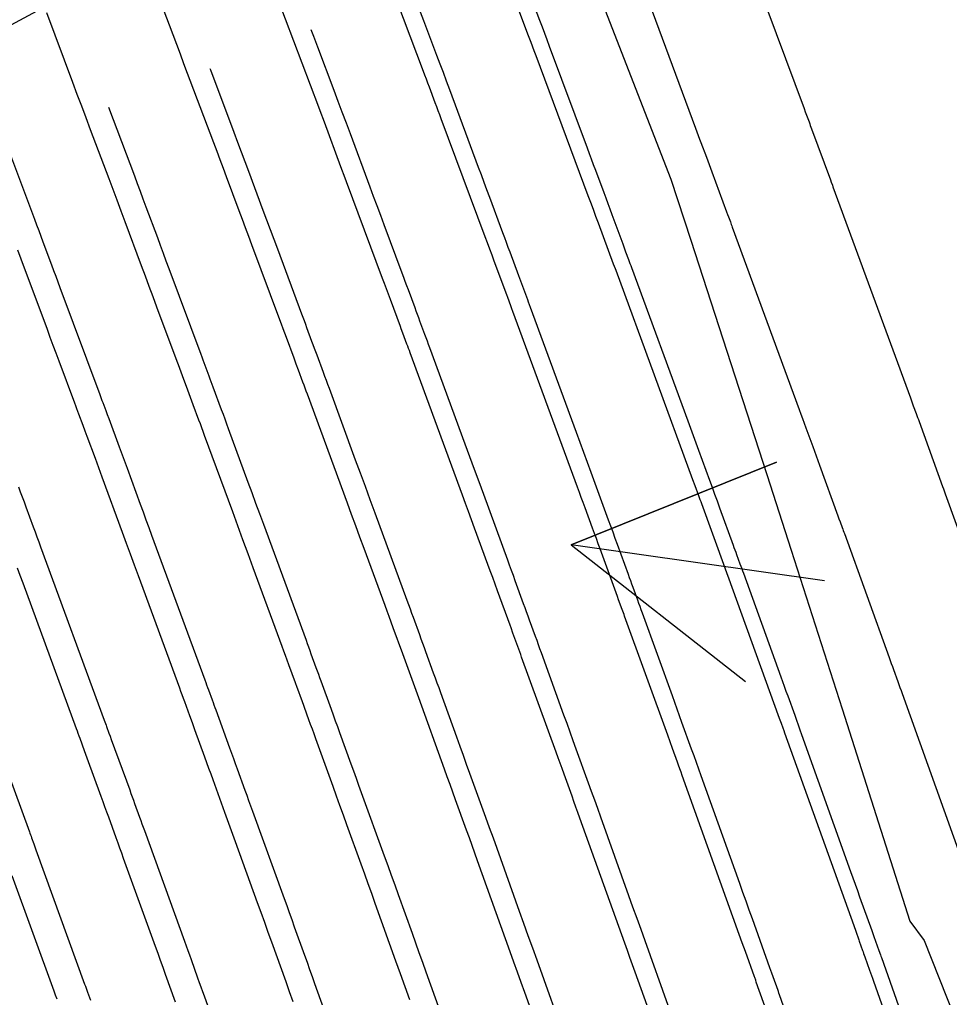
# Model space of a CAD drawing. Extents: x 954385 to 988206, y 1868364 to 1924553.
# Drawn here: x 957835.32 to 957860.52, y 1919857.64 to 1919884.14 of the extents above; entities that cross this region are included whole.
import ezdxf

# ---------------------------------------------------------------- set-up
doc = ezdxf.new("R2010")
doc.units = 0
for name, color, linetype in [('1', 7, 'Continuous'), ('Default', 7, 'Continuous'), ('Ex_Major Contours', 7, 'Continuous'), ('Ex_Minor Contours', 7, 'Continuous'), ('Slopes', 7, 'Continuous')]:
    doc.layers.add(name, color=color, linetype=linetype)

msp = doc.modelspace()

# ---------------------------------------------------------------- linework, layer by layer
at = {"layer": '1'}
for points in [[(957845.213, 1919899.447), (957846.229, 1919896.789), (957848.704, 1919890.598), (957849.094, 1919889.63), (957851.185, 1919884.41), (957852.973, 1919879.813), (957853.512, 1919878.161), (957855.57, 1919871.813), (957856.234, 1919869.762), (957857.616, 1919865.464), (957859.448, 1919859.704), (957859.833, 1919859.181), (957862.289, 1919852.983), (957863.576, 1919849.977), (957864.912, 1919846.84), (957868.146, 1919840.9), (957868.505, 1919840.508), (957869.999, 1919838.882), (957873.079, 1919835.511), (957875.987, 1919831.845), (957877.16, 1919829.804), (957873.893, 1919821.72), (957874.199, 1919820.14), (957875.028, 1919815.086)], [(957847.348, 1919888.376), (957849.109, 1919883.701), (957849.126, 1919883.656), (957849.143, 1919883.611), (957849.16, 1919883.566), (957849.177, 1919883.521), (957849.261, 1919883.295), (957849.311, 1919883.16), (957850.723, 1919879.372), (957850.793, 1919879.185), (957850.863, 1919878.998), (957850.932, 1919878.812), (957851.001, 1919878.625), (957851.411, 1919877.518), (957851.458, 1919877.391), (957851.476, 1919877.344), (957853.559, 1919871.675), (957853.619, 1919871.512), (957853.719, 1919871.24), (957853.739, 1919871.185), (957853.759, 1919871.131), (957853.779, 1919871.076), (957853.799, 1919871.022), (957854.434, 1919869.281), (957854.489, 1919869.128), (957854.508, 1919869.077), (957855.91, 1919865.204), (957855.958, 1919865.074), (957856.005, 1919864.943), (957856.029, 1919864.877), (957856.052, 1919864.812), (957857.925, 1919859.587), (957857.98, 1919859.433), (957858.063, 1919859.202), (957858.077, 1919859.162), (957858.165, 1919858.913), (957858.18, 1919858.871), (957858.195, 1919858.828), (957858.21, 1919858.785), (957858.225, 1919858.742), (957858.354, 1919858.382), (957858.38, 1919858.307), (957858.407, 1919858.233), (957858.433, 1919858.158), (957858.459, 1919858.084), (957860.47, 1919852.397)], [(957855.598, 1919857.175), (957855.286, 1919858.057), (957855.269, 1919858.106), (957855.243, 1919858.178), (957855.234, 1919858.202), (957854.991, 1919858.88), (957854.907, 1919859.115), (957854.824, 1919859.349), (957853.279, 1919863.656), (957853.247, 1919863.747), (957853.214, 1919863.838), (957853.182, 1919863.929), (957853.149, 1919864.019), (957853.018, 1919864.382), (957852.952, 1919864.563), (957852.886, 1919864.745), (957851.718, 1919867.971), (957851.702, 1919868.015), (957851.686, 1919868.06), (957851.67, 1919868.104), (957851.653, 1919868.149), (957851.556, 1919868.415), (957851.524, 1919868.504), (957851.053, 1919869.795), (957851.003, 1919869.934), (957850.952, 1919870.073), (957850.901, 1919870.212), (957850.85, 1919870.351), (957850.646, 1919870.907), (957850.595, 1919871.046), (957850.544, 1919871.185), (957850.493, 1919871.323), (957850.442, 1919871.462), (957848.691, 1919876.225), (957848.663, 1919876.3), (957848.636, 1919876.375), (957848.552, 1919876.601), (957848.524, 1919876.676), (957848.186, 1919877.589), (957848.125, 1919877.754), (957848.064, 1919877.919), (957848.002, 1919878.083), (957847.941, 1919878.248), (957846.747, 1919881.45), (957846.707, 1919881.557), (957846.668, 1919881.663), (957846.628, 1919881.77), (957846.588, 1919881.877), (957846.429, 1919882.304), (957846.389, 1919882.411), (957846.349, 1919882.518), (957846.309, 1919882.625), (957846.269, 1919882.732), (957844.825, 1919886.564)], [(957849.582, 1919856.188), (957849.014, 1919857.775), (957848.916, 1919858.049), (957848.818, 1919858.323), (957848.719, 1919858.597), (957848.621, 1919858.871), (957847.734, 1919861.345), (957847.66, 1919861.552), (957847.586, 1919861.759), (957847.511, 1919861.965), (957847.437, 1919862.172), (957847.138, 1919862.998), (957847.063, 1919863.205), (957846.988, 1919863.412), (957846.913, 1919863.618), (957846.838, 1919863.825), (957846.139, 1919865.757), (957846.102, 1919865.857), (957846.066, 1919865.956), (957846.03, 1919866.056), (957845.994, 1919866.155), (957845.849, 1919866.553), (957845.777, 1919866.751), (957845.705, 1919866.95), (957845.447, 1919867.657), (957845.392, 1919867.808), (957845.337, 1919867.959), (957845.282, 1919868.109), (957845.226, 1919868.26), (957844.659, 1919869.805), (957844.546, 1919870.113), (957844.433, 1919870.421), (957844.32, 1919870.728), (957844.207, 1919871.036), (957843.122, 1919873.988), (957843.092, 1919874.069), (957843.062, 1919874.15), (957843.032, 1919874.231), (957843.002, 1919874.312), (957842.882, 1919874.636), (957842.822, 1919874.798), (957842.762, 1919874.96), (957842.555, 1919875.519), (957842.51, 1919875.639), (957842.466, 1919875.759), (957842.421, 1919875.879), (957842.376, 1919875.999), (957841.619, 1919878.029), (957841.534, 1919878.26), (957841.448, 1919878.49), (957841.362, 1919878.72), (957841.276, 1919878.951), (957840.933, 1919879.872), (957840.847, 1919880.102), (957840.761, 1919880.332), (957840.675, 1919880.562), (957840.588, 1919880.792), (957839.779, 1919882.94), (957839.681, 1919883.2), (957839.583, 1919883.46), (957839.486, 1919883.72), (957839.388, 1919883.98), (957838.856, 1919885.395)], [(957852.408, 1919857.195), (957852.003, 1919858.328), (957851.933, 1919858.523), (957851.862, 1919858.719), (957851.792, 1919858.914), (957851.722, 1919859.11), (957850.507, 1919862.501), (957850.454, 1919862.649), (957850.4, 1919862.798), (957850.346, 1919862.947), (957850.293, 1919863.096), (957850.078, 1919863.69), (957850.024, 1919863.839), (957849.97, 1919863.987), (957849.916, 1919864.136), (957849.862, 1919864.285), (957848.928, 1919866.864), (957848.902, 1919866.936), (957848.876, 1919867.008), (957848.85, 1919867.08), (957848.824, 1919867.152), (957848.693, 1919867.511), (957848.64, 1919867.655), (957848.614, 1919867.727), (957848.275, 1919868.658), (957848.21, 1919868.837), (957848.144, 1919869.016), (957848.079, 1919869.195), (957848.013, 1919869.374), (957847.652, 1919870.356), (957847.57, 1919870.579), (957847.488, 1919870.803), (957847.406, 1919871.026), (957847.324, 1919871.249), (957845.906, 1919875.106), (957845.885, 1919875.166), (957845.863, 1919875.225), (957845.841, 1919875.284), (957845.819, 1919875.344), (957845.709, 1919875.64), (957845.665, 1919875.759), (957845.643, 1919875.818), (957845.37, 1919876.554), (957845.318, 1919876.697), (957845.265, 1919876.839), (957845.212, 1919876.981), (957845.159, 1919877.124), (957844.183, 1919879.74), (957844.12, 1919879.908), (957844.058, 1919880.077), (957843.995, 1919880.245), (957843.932, 1919880.414), (957843.681, 1919881.088), (957843.618, 1919881.257), (957843.555, 1919881.425), (957843.492, 1919881.594), (957843.428, 1919881.762), (957842.302, 1919884.752)], [(957845.898, 1919857.579), (957845.773, 1919857.928), (957845.648, 1919858.277), (957845.522, 1919858.626), (957844.962, 1919860.189), (957844.867, 1919860.454), (957844.772, 1919860.719), (957844.676, 1919860.984), (957844.581, 1919861.248), (957844.193, 1919862.319), (957844.1, 1919862.577), (957844.006, 1919862.836), (957843.912, 1919863.095), (957843.819, 1919863.353), (957843.349, 1919864.651), (957843.303, 1919864.778), (957843.257, 1919864.905), (957843.211, 1919865.032), (957843.164, 1919865.158), (957842.977, 1919865.674), (957842.932, 1919865.797), (957842.887, 1919865.92), (957842.843, 1919866.042), (957842.798, 1919866.165), (957842.619, 1919866.656), (957842.574, 1919866.779), (957842.529, 1919866.901), (957842.484, 1919867.024), (957842.439, 1919867.147), (957841.656, 1919869.28), (957841.517, 1919869.659), (957841.377, 1919870.039), (957841.238, 1919870.418), (957841.098, 1919870.798), (957840.337, 1919872.869), (957840.299, 1919872.972), (957840.261, 1919873.075), (957840.223, 1919873.178), (957840.185, 1919873.28), (957840.029, 1919873.701), (957839.957, 1919873.897), (957839.884, 1919874.093), (957839.739, 1919874.484), (957839.703, 1919874.582), (957839.667, 1919874.679), (957839.631, 1919874.777), (957839.594, 1919874.875), (957839.045, 1919876.347), (957838.941, 1919876.625), (957838.838, 1919876.903), (957838.734, 1919877.181), (957838.631, 1919877.459), (957838.185, 1919878.655), (957838.076, 1919878.947), (957837.967, 1919879.239), (957837.858, 1919879.531), (957837.748, 1919879.823), (957837.247, 1919881.152), (957837.127, 1919881.47), (957837.007, 1919881.789), (957836.887, 1919882.108), (957836.767, 1919882.427), (957836.058, 1919884.314)], [(957835.265, 1919877.9), (957835.358, 1919877.653), (957836.068, 1919875.746), (957836.148, 1919875.531), (957836.228, 1919875.317), (957836.308, 1919875.102), (957836.388, 1919874.887), (957836.812, 1919873.751), (957836.84, 1919873.675), (957836.868, 1919873.6), (957836.896, 1919873.524), (957836.924, 1919873.449), (957837.036, 1919873.147), (957837.092, 1919872.996), (957837.148, 1919872.845), (957837.368, 1919872.249), (957837.414, 1919872.124), (957837.46, 1919872), (957837.506, 1919871.875), (957837.552, 1919871.75), (957838.106, 1919870.243), (957838.214, 1919869.95), (957838.322, 1919869.657), (957838.429, 1919869.364), (957838.537, 1919869.071), (957839.653, 1919866.033), (957839.687, 1919865.938), (957839.722, 1919865.844), (957839.756, 1919865.749), (957839.791, 1919865.655), (957839.929, 1919865.277), (957839.998, 1919865.088), (957840.067, 1919864.899), (957840.335, 1919864.162), (957840.391, 1919864.007), (957840.447, 1919863.853), (957840.503, 1919863.699), (957840.559, 1919863.544), (957840.88, 1919862.658), (957840.952, 1919862.459), (957841.024, 1919862.26), (957841.096, 1919862.061), (957841.168, 1919861.862), (957841.764, 1919860.216), (957841.861, 1919859.948), (957841.957, 1919859.679), (957842.054, 1919859.411), (957842.15, 1919859.143), (957842.535, 1919858.069), (957842.631, 1919857.801), (957842.728, 1919857.532)], [(957839.548, 1919857.512), (957839.279, 1919858.264), (957839.211, 1919858.452), (957839.143, 1919858.64), (957839.076, 1919858.828), (957839.008, 1919859.016), (957838.143, 1919861.405), (957838.093, 1919861.545), (957838.042, 1919861.684), (957837.992, 1919861.824), (957837.941, 1919861.964), (957837.739, 1919862.522), (957837.688, 1919862.662), (957837.637, 1919862.801), (957837.587, 1919862.941), (957837.536, 1919863.081), (957837.156, 1919864.123), (957837.084, 1919864.322), (957836.963, 1919864.654), (957836.939, 1919864.72), (957836.914, 1919864.787), (957836.89, 1919864.853), (957836.866, 1919864.919), (957835.418, 1919868.863), (957835.342, 1919869.069), (957835.266, 1919869.275)], [(957835.118, 1919860.948), (957836.252, 1919857.815), (957836.291, 1919857.708), (957836.329, 1919857.6)]]:
    msp.add_lwpolyline(points, dxfattribs=at)
at = {"layer": 'Default'}
msp.add_arc((956871.597, 1919501.221), 996.448, 12.648055, 34.075074, dxfattribs=at)
at = {"layer": 'Ex_Major Contours'}
for points in [[(957852.9, 1919857.422), (957852.273, 1919859.172), (957852.163, 1919859.477), (957852.054, 1919859.783), (957851.945, 1919860.088), (957851.835, 1919860.394), (957851.074, 1919862.525), (957850.991, 1919862.756), (957850.908, 1919862.986), (957850.825, 1919863.217), (957850.742, 1919863.447), (957850.408, 1919864.367), (957850.324, 1919864.597), (957850.241, 1919864.827), (957850.158, 1919865.058), (957850.075, 1919865.288), (957849.464, 1919866.977), (957849.424, 1919867.088), (957849.384, 1919867.198), (957849.344, 1919867.309), (957849.304, 1919867.42), (957849.143, 1919867.862), (957849.102, 1919867.973), (957849.062, 1919868.084), (957849.022, 1919868.194), (957848.982, 1919868.305), (957848.756, 1919868.927), (957848.705, 1919869.068), (957848.654, 1919869.208), (957848.602, 1919869.349), (957848.551, 1919869.489), (957847.899, 1919871.263), (957847.773, 1919871.606), (957847.647, 1919871.949), (957847.521, 1919872.291), (957847.396, 1919872.634), (957846.44, 1919875.241), (957846.406, 1919875.331), (957846.373, 1919875.421), (957846.34, 1919875.511), (957846.307, 1919875.601), (957846.173, 1919875.961), (957846.14, 1919876.051), (957846.106, 1919876.141), (957846.073, 1919876.231), (957846.04, 1919876.322), (957845.858, 1919876.812), (957845.817, 1919876.924), (957845.776, 1919877.036), (957845.734, 1919877.148), (957845.693, 1919877.26), (957845.203, 1919878.573), (957845.108, 1919878.829), (957845.013, 1919879.085), (957844.918, 1919879.341), (957844.822, 1919879.597), (957844.287, 1919881.038), (957844.178, 1919881.332), (957844.068, 1919881.626), (957843.958, 1919881.919), (957843.848, 1919882.213), (957843.406, 1919883.386), (957843.296, 1919883.679), (957843.228, 1919883.858)], [(957834.97, 1919863.834), (957835.591, 1919862.128), (957835.606, 1919862.088), (957835.621, 1919862.047), (957835.635, 1919862.006), (957835.65, 1919861.966), (957835.709, 1919861.803), (957835.738, 1919861.722), (957835.768, 1919861.641), (957837.087, 1919858.003), (957837.107, 1919857.949), (957837.126, 1919857.895), (957837.146, 1919857.841), (957837.165, 1919857.787), (957837.243, 1919857.57)]]:
    msp.add_lwpolyline(points, dxfattribs=at)
at = {"layer": 'Ex_Minor Contours'}
for points in [[(957855.066, 1919885.799), (957856.579, 1919881.726), (957856.613, 1919881.635), (957856.647, 1919881.544), (957856.715, 1919881.361), (957856.732, 1919881.315), (957856.749, 1919881.269), (957856.766, 1919881.224), (957856.783, 1919881.178), (957857.295, 1919879.792), (957857.318, 1919879.73), (957857.347, 1919879.651), (957857.364, 1919879.604), (957859.462, 1919873.886), (957859.501, 1919873.779), (957859.54, 1919873.673), (957859.619, 1919873.459), (957859.638, 1919873.406), (957859.658, 1919873.352), (957859.677, 1919873.299), (957859.697, 1919873.246), (957860.335, 1919871.485), (957860.359, 1919871.419), (957860.389, 1919871.336), (957860.407, 1919871.286), (957861.82, 1919867.375)], [(957849.152, 1919884.817), (957849.415, 1919884.118), (957849.48, 1919883.943), (957849.546, 1919883.769), (957849.611, 1919883.594), (957849.676, 1919883.419), (957850.701, 1919880.662), (957850.757, 1919880.511), (957850.813, 1919880.36), (957850.869, 1919880.209), (957850.925, 1919880.058), (957851.151, 1919879.453), (957851.206, 1919879.303), (957851.262, 1919879.153), (957851.318, 1919879.003), (957851.373, 1919878.852), (957851.667, 1919878.057), (957851.706, 1919877.951), (957851.746, 1919877.846), (957851.824, 1919877.634), (957851.844, 1919877.581), (957851.863, 1919877.528), (957851.883, 1919877.475), (957851.902, 1919877.422), (957853.429, 1919873.26), (957853.501, 1919873.062), (957853.574, 1919872.864), (957853.647, 1919872.666), (957853.72, 1919872.468), (957854.017, 1919871.658), (957854.087, 1919871.469), (957854.156, 1919871.28), (957854.224, 1919871.091), (957854.293, 1919870.902), (957854.658, 1919869.895), (957854.681, 1919869.832), (957854.705, 1919869.768), (957854.728, 1919869.704), (957854.751, 1919869.641), (957854.844, 1919869.386), (957854.867, 1919869.323), (957854.89, 1919869.259), (957854.913, 1919869.195), (957854.936, 1919869.132), (957855.947, 1919866.331), (957855.995, 1919866.2), (957856.042, 1919866.07), (957856.089, 1919865.939), (957856.137, 1919865.808), (957856.327, 1919865.285), (957856.374, 1919865.154), (957856.421, 1919865.023), (957856.468, 1919864.892), (957856.515, 1919864.761), (957857.84, 1919861.053), (957857.902, 1919860.882), (957857.963, 1919860.711), (957858.024, 1919860.54), (957858.085, 1919860.369), (957858.413, 1919859.455), (957858.473, 1919859.288), (957858.606, 1919858.915), (957858.65, 1919858.792), (957858.663, 1919858.757), (957858.675, 1919858.721), (957860.229, 1919854.308)], [(957852.371, 1919884.609), (957853.64, 1919881.194), (957853.676, 1919881.096), (957853.713, 1919880.998), (957853.749, 1919880.899), (957853.786, 1919880.801), (957853.933, 1919880.408), (957853.969, 1919880.309), (957854.006, 1919880.211), (957854.042, 1919880.113), (957854.078, 1919880.014), (957854.481, 1919878.925), (957854.506, 1919878.856), (957854.532, 1919878.788), (957854.583, 1919878.651), (957854.595, 1919878.616), (957854.608, 1919878.582), (957854.621, 1919878.548), (957854.633, 1919878.513), (957856.445, 1919873.573), (957856.491, 1919873.447), (957856.538, 1919873.322), (957856.584, 1919873.196), (957856.63, 1919873.07), (957856.815, 1919872.568), (957856.861, 1919872.442), (957856.907, 1919872.316), (957856.952, 1919872.19), (957856.998, 1919872.065), (957857.497, 1919870.69), (957857.526, 1919870.61), (957857.555, 1919870.53), (957857.613, 1919870.37), (957857.628, 1919870.329), (957857.643, 1919870.289), (957857.657, 1919870.249), (957857.672, 1919870.209), (957858.884, 1919866.853), (957858.913, 1919866.772), (957858.943, 1919866.691), (957858.972, 1919866.609), (957859.001, 1919866.528), (957859.119, 1919866.204), (957859.149, 1919866.122), (957859.178, 1919866.041), (957859.207, 1919865.96), (957859.236, 1919865.879), (957860.843, 1919861.382)], [(957857.196, 1919854.078), (957855.918, 1919857.707), (957855.9, 1919857.756), (957855.883, 1919857.805), (957855.83, 1919857.953), (957855.812, 1919858.002), (957855.708, 1919858.293), (957855.656, 1919858.438), (957855.179, 1919859.77), (957855.094, 1919860.008), (957855.008, 1919860.247), (957854.923, 1919860.485), (957854.838, 1919860.723), (957853.794, 1919863.643), (957853.73, 1919863.824), (957853.665, 1919864.005), (957853.6, 1919864.185), (957853.534, 1919864.366), (957853.272, 1919865.088), (957853.207, 1919865.268), (957853.142, 1919865.449), (957853.076, 1919865.629), (957853.011, 1919865.81), (957852.2, 1919868.054), (957852.169, 1919868.142), (957852.137, 1919868.229), (957852.105, 1919868.316), (957852.074, 1919868.403), (957851.947, 1919868.751), (957851.915, 1919868.839), (957851.883, 1919868.926), (957851.852, 1919869.013), (957851.82, 1919869.1), (957851.525, 1919869.915), (957851.465, 1919870.079), (957851.405, 1919870.244), (957851.344, 1919870.409), (957851.284, 1919870.573), (957850.809, 1919871.866), (957850.71, 1919872.136), (957850.611, 1919872.406), (957850.511, 1919872.676), (957850.412, 1919872.947), (957849.171, 1919876.332), (957849.145, 1919876.403), (957849.118, 1919876.475), (957849.092, 1919876.546), (957849.065, 1919876.618), (957848.959, 1919876.903), (957848.933, 1919876.975), (957848.906, 1919877.046), (957848.88, 1919877.118), (957848.854, 1919877.189), (957848.616, 1919877.832), (957848.567, 1919877.963), (957848.519, 1919878.094), (957848.47, 1919878.225), (957848.422, 1919878.356), (957848.064, 1919879.316), (957847.989, 1919879.519), (957847.913, 1919879.723), (957847.837, 1919879.926), (957847.761, 1919880.13), (957846.982, 1919882.229), (957846.894, 1919882.463), (957846.807, 1919882.697), (957846.719, 1919882.931), (957846.631, 1919883.165), (957846.279, 1919884.101), (957846.191, 1919884.335)], [(957840.48, 1919882.811), (957840.493, 1919882.778), (957841.132, 1919881.081), (957841.231, 1919880.818), (957841.329, 1919880.554), (957841.427, 1919880.291), (957841.525, 1919880.028), (957841.917, 1919878.974), (957842.015, 1919878.711), (957842.113, 1919878.448), (957842.211, 1919878.184), (957842.309, 1919877.921), (957842.964, 1919876.163), (957842.998, 1919876.07), (957843.032, 1919875.978), (957843.067, 1919875.885), (957843.101, 1919875.792), (957843.238, 1919875.422), (957843.272, 1919875.329), (957843.306, 1919875.236), (957843.341, 1919875.144), (957843.375, 1919875.051), (957843.548, 1919874.585), (957843.588, 1919874.476), (957843.628, 1919874.367), (957843.668, 1919874.258), (957843.708, 1919874.15), (957844.42, 1919872.21), (957844.552, 1919871.85), (957844.684, 1919871.491), (957844.816, 1919871.131), (957844.948, 1919870.772), (957845.818, 1919868.404), (957845.86, 1919868.288), (957845.903, 1919868.172), (957845.945, 1919868.056), (957845.988, 1919867.939), (957846.156, 1919867.474), (957846.199, 1919867.358), (957846.241, 1919867.241), (957846.283, 1919867.125), (957846.326, 1919867.009), (957846.534, 1919866.436), (957846.583, 1919866.302), (957846.631, 1919866.168), (957846.68, 1919866.034), (957846.729, 1919865.9), (957847.163, 1919864.697), (957847.252, 1919864.452), (957847.34, 1919864.206), (957847.429, 1919863.961), (957847.518, 1919863.716), (957847.949, 1919862.528), (957848.051, 1919862.248), (957848.152, 1919861.968), (957848.252, 1919861.688), (957848.353, 1919861.408), (957848.863, 1919859.981), (957848.981, 1919859.65), (957849.099, 1919859.318), (957849.218, 1919858.987), (957849.337, 1919858.656), (957850.143, 1919856.405)], [(957844.63, 1919854.372), (957843.328, 1919858.005), (957843.259, 1919858.198), (957843.19, 1919858.39), (957843.121, 1919858.583), (957843.053, 1919858.776), (957842.777, 1919859.546), (957842.708, 1919859.739), (957842.639, 1919859.932), (957842.57, 1919860.124), (957842.5, 1919860.316), (957841.643, 1919862.679), (957841.591, 1919862.821), (957841.539, 1919862.964), (957841.488, 1919863.107), (957841.436, 1919863.25), (957841.229, 1919863.822), (957841.178, 1919863.965), (957841.126, 1919864.108), (957841.074, 1919864.25), (957841.022, 1919864.393), (957840.648, 1919865.421), (957840.623, 1919865.489), (957840.598, 1919865.557), (957840.574, 1919865.625), (957840.549, 1919865.693), (957840.451, 1919865.964), (957840.426, 1919866.032), (957840.401, 1919866.1), (957840.376, 1919866.168), (957840.352, 1919866.236), (957838.911, 1919870.154), (957838.834, 1919870.365), (957838.757, 1919870.575), (957838.68, 1919870.786), (957838.602, 1919870.997), (957838.246, 1919871.968), (957838.192, 1919872.114), (957838.139, 1919872.26), (957838.085, 1919872.406), (957838.031, 1919872.552), (957837.747, 1919873.318), (957837.706, 1919873.427), (957837.666, 1919873.535), (957837.586, 1919873.753), (957837.566, 1919873.807), (957837.546, 1919873.861), (957837.526, 1919873.915), (957837.505, 1919873.97), (957836.428, 1919876.863), (957836.37, 1919877.018), (957836.313, 1919877.173), (957836.255, 1919877.328), (957836.197, 1919877.482), (957835.967, 1919878.102), (957835.91, 1919878.257), (957835.852, 1919878.412), (957835.794, 1919878.566), (957835.736, 1919878.721), (957834.566, 1919881.829)], [(957837.732, 1919881.764), (957838.434, 1919879.901), (957838.512, 1919879.692), (957838.59, 1919879.483), (957838.668, 1919879.274), (957838.746, 1919879.065), (957839.057, 1919878.228), (957839.135, 1919878.019), (957839.213, 1919877.81), (957839.29, 1919877.601), (957839.368, 1919877.392), (957840.234, 1919875.066), (957840.262, 1919874.993), (957840.289, 1919874.919), (957840.316, 1919874.846), (957840.343, 1919874.773), (957840.452, 1919874.479), (957840.479, 1919874.405), (957840.506, 1919874.332), (957840.534, 1919874.258), (957840.561, 1919874.185), (957840.789, 1919873.568), (957840.837, 1919873.441), (957840.884, 1919873.313), (957840.93, 1919873.186), (957840.977, 1919873.059), (957841.511, 1919871.603), (957841.616, 1919871.318), (957841.72, 1919871.033), (957841.825, 1919870.748), (957841.93, 1919870.463), (957843.085, 1919867.32), (957843.118, 1919867.228), (957843.152, 1919867.136), (957843.186, 1919867.044), (957843.219, 1919866.952), (957843.353, 1919866.583), (957843.386, 1919866.491), (957843.42, 1919866.399), (957843.453, 1919866.307), (957843.487, 1919866.215), (957843.764, 1919865.453), (957843.821, 1919865.296), (957843.879, 1919865.138), (957843.936, 1919864.98), (957843.993, 1919864.822), (957844.3, 1919863.973), (957844.37, 1919863.779), (957844.44, 1919863.585), (957844.51, 1919863.391), (957844.581, 1919863.197), (957845.206, 1919861.473), (957845.301, 1919861.211), (957845.395, 1919860.95), (957845.489, 1919860.688), (957845.583, 1919860.426), (957845.958, 1919859.378), (957846.051, 1919859.116), (957846.145, 1919858.854), (957846.239, 1919858.592), (957846.332, 1919858.33), (957847.387, 1919855.388)], [(957835.293, 1919871.478), (957835.344, 1919871.342), (957835.394, 1919871.206), (957835.444, 1919871.07), (957835.494, 1919870.934), (957835.693, 1919870.39), (957835.743, 1919870.254), (957835.793, 1919870.118), (957835.843, 1919869.982), (957835.893, 1919869.846), (957837.618, 1919865.151), (957837.634, 1919865.108), (957837.65, 1919865.064), (957837.666, 1919865.02), (957837.682, 1919864.977), (957837.745, 1919864.802), (957837.777, 1919864.715), (957837.809, 1919864.628), (957838.307, 1919863.261), (957838.34, 1919863.169), (957838.373, 1919863.077), (957838.407, 1919862.986), (957838.44, 1919862.894), (957838.572, 1919862.527), (957838.605, 1919862.435), (957838.639, 1919862.343), (957838.672, 1919862.251), (957838.705, 1919862.16), (957839.794, 1919859.16), (957839.838, 1919859.037), (957839.883, 1919858.913), (957839.927, 1919858.79), (957839.971, 1919858.667), (957840.148, 1919858.173), (957840.192, 1919858.049), (957840.236, 1919857.926), (957840.28, 1919857.803), (957840.324, 1919857.679), (957841.874, 1919853.355)]]:
    msp.add_lwpolyline(points, dxfattribs=at)
at = {"layer": 'Slopes'}
for points in [[(957807.131, 1919868.928), (957927.772, 1919933.944), (957924.621, 1919928.838), (957927.772, 1919933.944), (957921.774, 1919934.12)], [(957857.131, 1919868.928), (957850.268, 1919869.9), (957855.834, 1919872.142), (957850.268, 1919869.9), (957854.992, 1919866.201)]]:
    msp.add_lwpolyline(points, dxfattribs=at)

doc.saveas('drawing.dxf')
